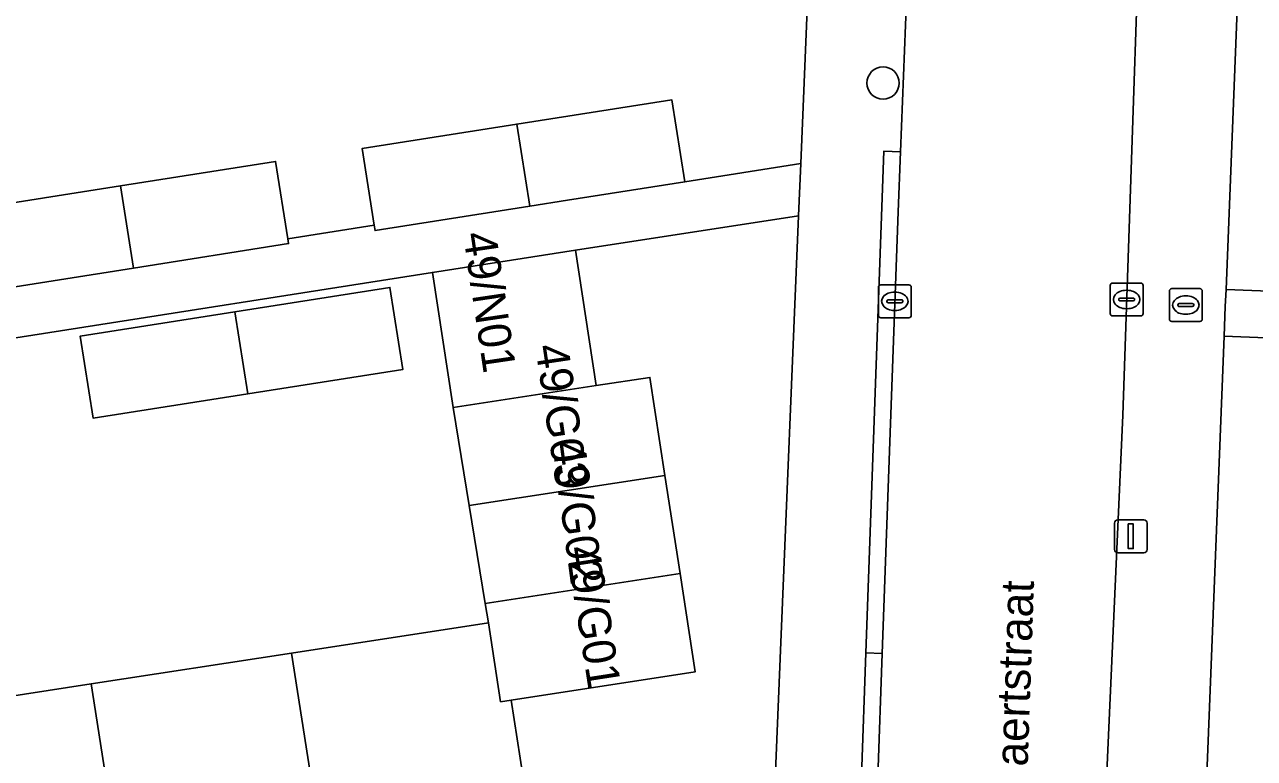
# Model space of a CAD drawing. Extents: x 160077 to 160948, y 386481 to 387498.
# Drawn here: x 160725.78 to 160763.15, y 387216.16 to 387238.46 of the extents above; entities that cross this region are included whole.
import ezdxf

# ---------------------------------------------------------------- set-up
doc = ezdxf.new("R2010")
doc.units = 0
for name, color, linetype in [('IMGEO_Boom', 7, 'Continuous'), ('IMGEO_Brandkraan', 7, 'Continuous'), ('IMGEO_Erf', 7, 'Continuous'), ('IMGEO_Kolk', 7, 'Continuous'), ('IMGEO_Lichtmast', 7, 'Continuous'), ('IMGEO_Openbare_ruimte_label', 7, 'Continuous'), ('IMGEO_Pand', 7, 'Continuous'), ('IMGEO_Pand_nummerreeks', 7, 'Continuous'), ('IMGEO_Rijbaan_lokaal_open', 7, 'Continuous'), ('IMGEO_Voetpad_open', 7, 'Continuous')]:
    doc.layers.add(name, color=color, linetype=linetype)

msp = doc.modelspace()

# ---------------------------------------------------------------- linework, layer by layer
at = {"layer": 'IMGEO_Boom'}
msp.add_circle((160751.862, 387236.681), 0.489, dxfattribs=at)
at = {"layer": 'IMGEO_Brandkraan'}
for p, q in [((160760.563, 387229.507), (160760.563, 387230.359)), ((160760.638, 387230.433), (160761.49, 387230.433)), ((160761.564, 387230.359), (160761.564, 387229.507)), ((160760.822, 387229.927), (160760.822, 387229.939)), ((160761.26, 387229.89), (160760.862, 387229.89)), ((160760.865, 387229.976), (160761.263, 387229.976)), ((160761.051, 387230.213), (160761.076, 387230.213)), ((160761.306, 387229.939), (160761.306, 387229.927)), ((160761.074, 387229.653), (160761.049, 387229.653)), ((160761.49, 387229.433), (160760.638, 387229.433))]:
    msp.add_line(p, q, dxfattribs=at)
for points in [[(160760.563, 387229.507), (160760.563, 387230.359)], [(160760.638, 387230.433), (160761.49, 387230.433)], [(160761.564, 387230.359), (160761.564, 387229.507)], [(160761.49, 387229.433), (160760.638, 387229.433)]]:
    msp.add_lwpolyline(points, dxfattribs=at)
for centre, radius, start, end in [((160760.64, 387230.357), 0.0765, 91.552, 178.448), ((160760.64, 387230.357), 0.0765, 91.552, 178.448), ((160761.488, 387230.357), 0.0765, 1.552, 88.448), ((160761.488, 387230.357), 0.0765, 1.552, 88.448), ((160760.862, 387229.936), 0.0403, 85.8775, 175.7526), ((160760.859, 387229.926), 0.0366, 178.938, 274.7102), ((160761.263, 387229.933), 0.043, 264.8664, 352.4533), ((160761.267, 387229.938), 0.0386, 1.7309, 96.639), ((160760.64, 387229.509), 0.0765, 181.552, 268.448), ((160760.64, 387229.509), 0.0765, 181.552, 268.448), ((160761.488, 387229.509), 0.0765, 271.552, 358.448), ((160761.488, 387229.509), 0.0765, 271.552, 358.448)]:
    msp.add_arc(centre, radius, start, end, dxfattribs=at)
for centre, major_axis, ratio, start_param, end_param in [((160761.05, 387229.933), (-0.387, 0.002), 0.722429, 4.712389, 7.853982), ((160761.075, 387229.933), (-0.39, 0.002), 0.717154, 1.570796, 4.712389)]:
    msp.add_ellipse(centre, major_axis=major_axis, ratio=ratio, start_param=start_param, end_param=end_param, dxfattribs=at)
at = {"layer": 'IMGEO_Erf'}
for points in [[(160711.642, 387231.035), (160716.34, 387231.776), (160721.049, 387232.517), (160721.443, 387230.021), (160724.364, 387230.482), (160723.996, 387232.814), (160728.695, 387233.555), (160733.403, 387234.296), (160733.774, 387231.947), (160736.402, 387232.362), (160736.034, 387234.692), (160740.733, 387235.432), (160745.441, 387236.174), (160745.835, 387233.678), (160749.359, 387234.233), (160750.012, 387250), (160750.126, 387252.747)], [(160763.147, 387252.255), (160763.058, 387250), (160762.284, 387230.41), (160770.884, 387230.07), (160770.97, 387232.627), (160775.981, 387232.458), (160780.665, 387232.3), (160780.579, 387229.743), (160783.228, 387229.654), (160783.329, 387232.21), (160788.109, 387232.021), (160788.258, 387232.015), (160793.079, 387231.823), (160792.977, 387229.267), (160795.542, 387229.196), (160795.672, 387231.749), (160800.725, 387231.493), (160805.359, 387231.259), (160805.229, 387228.706), (160815.073, 387228.529), (160815.432, 387248.444)], [(160748.35, 387209.844), (160748.736, 387219.189), (160749.293, 387232.641), (160742.516, 387231.597), (160743.149, 387227.485), (160744.776, 387227.736), (160745.235, 387224.754), (160745.695, 387221.773), (160746.154, 387218.791), (160740.566, 387217.93), (160741.472, 387212.051)], [(160768.492, 387206.17), (160767.312, 387206.216), (160767.474, 387210.295), (160768.789, 387210.245), (160768.869, 387212.252), (160767.535, 387212.305), (160767.7, 387216.464), (160768.94, 387216.415), (160769.021, 387218.459), (160767.733, 387218.51), (160767.899, 387222.702), (160769.116, 387222.655), (160769.193, 387224.595), (160767.933, 387224.644), (160768.095, 387228.753), (160762.227, 387228.985), (160761.448, 387209.265), (160760.995, 387197.809), (160758.623, 387137.756)]]:
    msp.add_lwpolyline(points, dxfattribs=at)
for points in [[(160739.869, 387220.281), (160739.774, 387220.861), (160739.288, 387223.838), (160738.801, 387226.816), (160738.168, 387230.927), (160677.434, 387221.404), (160677.935, 387218.237), (160678.435, 387215.071), (160678.936, 387211.904), (160679.091, 387210.921), (160685.18, 387211.859), (160691.269, 387212.796), (160697.357, 387213.734), (160703.446, 387214.672), (160709.534, 387215.609), (160715.621, 387216.547), (160721.711, 387217.485), (160727.798, 387218.422), (160733.887, 387219.36)], [(160732.559, 387227.233), (160727.862, 387226.493), (160727.468, 387228.989), (160732.166, 387229.729), (160736.875, 387230.471), (160737.269, 387227.975)]]:
    msp.add_lwpolyline(points, close=True, dxfattribs=at)
at = {"layer": 'IMGEO_Kolk'}
for p, q in [((160751.72, 387229.622), (160751.72, 387230.474)), ((160751.795, 387230.548), (160752.647, 387230.548)), ((160752.208, 387230.328), (160752.233, 387230.328)), ((160752.721, 387230.474), (160752.721, 387229.622)), ((160758.765, 387229.676), (160758.765, 387230.528)), ((160758.84, 387230.602), (160759.692, 387230.602)), ((160759.253, 387230.382), (160759.278, 387230.382)), ((160759.766, 387230.528), (160759.766, 387229.676)), ((160751.979, 387230.042), (160751.979, 387230.054)), ((160752.417, 387230.005), (160752.019, 387230.005)), ((160752.022, 387230.091), (160752.42, 387230.091)), ((160752.463, 387230.054), (160752.463, 387230.042)), ((160759.024, 387230.096), (160759.024, 387230.108)), ((160759.462, 387230.059), (160759.064, 387230.059)), ((160759.067, 387230.145), (160759.465, 387230.145)), ((160759.508, 387230.108), (160759.508, 387230.096)), ((160752.647, 387229.548), (160751.795, 387229.548)), ((160752.231, 387229.768), (160752.206, 387229.768)), ((160759.692, 387229.602), (160758.84, 387229.602)), ((160759.276, 387229.822), (160759.251, 387229.822))]:
    msp.add_line(p, q, dxfattribs=at)
for points in [[(160751.72, 387229.622), (160751.72, 387230.474)], [(160751.795, 387230.548), (160752.647, 387230.548)], [(160752.721, 387230.474), (160752.721, 387229.622)], [(160758.765, 387229.676), (160758.765, 387230.528)], [(160758.84, 387230.602), (160759.692, 387230.602)], [(160759.766, 387230.528), (160759.766, 387229.676)], [(160752.647, 387229.548), (160751.795, 387229.548)], [(160759.692, 387229.602), (160758.84, 387229.602)]]:
    msp.add_lwpolyline(points, dxfattribs=at)
for centre, radius, start, end in [((160751.797, 387230.472), 0.0765, 91.552, 178.448), ((160751.797, 387230.472), 0.0765, 91.552, 178.448), ((160752.645, 387230.472), 0.0765, 1.552, 88.448), ((160752.645, 387230.472), 0.0765, 1.552, 88.448), ((160758.842, 387230.526), 0.0765, 91.552, 178.448), ((160758.842, 387230.526), 0.0765, 91.552, 178.448), ((160759.69, 387230.526), 0.0765, 1.552, 88.448), ((160759.69, 387230.526), 0.0765, 1.552, 88.448), ((160752.019, 387230.051), 0.0403, 85.8775, 175.7526), ((160752.016, 387230.041), 0.0366, 178.938, 274.7102), ((160752.42, 387230.048), 0.043, 264.8664, 352.4533), ((160752.424, 387230.053), 0.0386, 1.7309, 96.639), ((160759.064, 387230.105), 0.0403, 85.8775, 175.7526), ((160759.061, 387230.095), 0.0366, 178.938, 274.7102), ((160759.465, 387230.102), 0.043, 264.8664, 352.4533), ((160759.469, 387230.107), 0.0386, 1.7309, 96.639), ((160751.797, 387229.624), 0.0765, 181.552, 268.448), ((160751.797, 387229.624), 0.0765, 181.552, 268.448), ((160752.645, 387229.624), 0.0765, 271.552, 358.448), ((160752.645, 387229.624), 0.0765, 271.552, 358.448), ((160758.842, 387229.678), 0.0765, 181.552, 268.448), ((160758.842, 387229.678), 0.0765, 181.552, 268.448), ((160759.69, 387229.678), 0.0765, 271.552, 358.448), ((160759.69, 387229.678), 0.0765, 271.552, 358.448)]:
    msp.add_arc(centre, radius, start, end, dxfattribs=at)
for centre, major_axis, ratio, start_param, end_param in [((160752.207, 387230.048), (-0.387, 0.002), 0.722429, 4.712389, 7.853982), ((160752.232, 387230.048), (-0.39, 0.002), 0.717154, 1.570796, 4.712389), ((160759.252, 387230.102), (-0.387, 0.002), 0.722429, 4.712389, 7.853982), ((160759.277, 387230.102), (-0.39, 0.002), 0.717154, 1.570796, 4.712389)]:
    msp.add_ellipse(centre, major_axis=major_axis, ratio=ratio, start_param=start_param, end_param=end_param, dxfattribs=at)
at = {"layer": 'IMGEO_Lichtmast'}
for p, q in [((160758.895, 387222.506), (160758.895, 387223.306)), ((160758.895, 387223.306), (160758.895, 387222.506)), ((160758.995, 387223.406), (160759.785, 387223.406)), ((160759.785, 387223.406), (160758.995, 387223.406)), ((160759.885, 387223.306), (160759.885, 387222.506)), ((160759.885, 387222.506), (160759.885, 387223.306)), ((160759.785, 387222.406), (160758.995, 387222.406)), ((160758.995, 387222.406), (160759.785, 387222.406))]:
    msp.add_line(p, q, dxfattribs=at)
msp.add_lwpolyline([(160759.315, 387223.281), (160759.465, 387223.281), (160759.465, 387222.531), (160759.315, 387222.531), (160759.315, 387223.281)], dxfattribs=at)
for centre, start, end in [((160758.995, 387223.306), 90, 180), ((160758.995, 387223.306), 90, 180), ((160759.785, 387223.306), 0, 90), ((160759.785, 387223.306), 360, 90), ((160758.995, 387222.506), 180, 270), ((160758.995, 387222.506), 180, 270), ((160759.785, 387222.506), 270, 0), ((160759.785, 387222.506), 270, 0)]:
    msp.add_arc(centre, 0.1, start, end, dxfattribs=at)
at = {"layer": 'IMGEO_Pand'}
for points in [[(160745.835, 387233.678), (160745.441, 387236.174), (160740.733, 387235.432), (160741.125, 387232.936), (160742.276, 387233.117)], [(160740.733, 387235.432), (160736.034, 387234.692), (160736.402, 387232.362), (160736.428, 387232.196), (160741.125, 387232.936)], [(160733.403, 387234.296), (160728.695, 387233.555), (160729.088, 387231.058), (160733.797, 387231.8), (160733.774, 387231.947)], [(160728.695, 387233.555), (160723.996, 387232.814), (160724.364, 387230.482), (160724.39, 387230.318), (160729.088, 387231.058)], [(160743.149, 387227.485), (160742.516, 387231.597), (160738.168, 387230.927), (160738.801, 387226.816)], [(160732.559, 387227.233), (160737.269, 387227.975), (160736.875, 387230.471), (160732.166, 387229.729)], [(160732.166, 387229.729), (160727.468, 387228.989), (160727.862, 387226.493), (160732.559, 387227.233)], [(160738.801, 387226.816), (160739.288, 387223.838), (160745.235, 387224.754), (160744.776, 387227.736), (160743.149, 387227.485)], [(160745.695, 387221.773), (160745.235, 387224.754), (160739.288, 387223.838), (160739.774, 387220.861)], [(160739.774, 387220.861), (160739.869, 387220.281), (160740.239, 387217.88), (160740.566, 387217.93), (160746.154, 387218.791), (160745.695, 387221.773)], [(160739.869, 387220.281), (160733.887, 387219.36), (160735.197, 387211.012), (160735.393, 387211.042), (160735.334, 387211.429), (160741.126, 387212.321), (160741.175, 387212.006), (160741.472, 387212.051), (160740.566, 387217.93), (160740.239, 387217.88)], [(160733.887, 387219.36), (160727.798, 387218.422), (160729.109, 387210.071), (160729.368, 387210.112), (160729.311, 387210.476), (160735.042, 387211.358), (160735.097, 387210.996), (160735.197, 387211.012)], [(160727.798, 387218.422), (160721.711, 387217.485), (160723.018, 387209.154), (160723.211, 387209.184), (160723.161, 387209.509), (160728.988, 387210.407), (160729.043, 387210.061), (160729.109, 387210.071)]]:
    msp.add_lwpolyline(points, close=True, dxfattribs=at)
at = {"layer": 'IMGEO_Rijbaan_lokaal_open'}
for points in [[(160757.983, 387251.542), (160757.984, 387252.003), (160753.076, 387252.166), (160753.028, 387250.782), (160752.997, 387250), (160752.389, 387234.593), (160752.317, 387232.771), (160751.838, 387219.342), (160751.704, 387215.597), (160751.494, 387209.705), (160758.384, 387209.4), (160759.144, 387226.589)], [(160759.144, 387226.589), (160759.893, 387248.395)]]:
    msp.add_lwpolyline(points, dxfattribs=at)
at = {"layer": 'IMGEO_Voetpad_open'}
for points in [[(160751.89, 387234.612), (160752.389, 387234.593), (160752.997, 387250), (160753.028, 387250.782), (160753.076, 387252.166), (160753.106, 387253.26)], [(160750.126, 387252.747), (160750.012, 387250), (160749.359, 387234.233), (160749.293, 387232.641), (160748.736, 387219.189), (160748.35, 387209.844), (160751.494, 387209.705), (160751.704, 387215.597), (160751.205, 387215.616), (160751.339, 387219.361), (160751.89, 387234.612)], [(160762.227, 387228.985), (160762.263, 387229.887), (160762.284, 387230.41), (160763.058, 387250), (160763.147, 387252.255)], [(160759.893, 387248.395), (160759.144, 387226.589), (160758.384, 387209.4), (160761.448, 387209.265), (160762.227, 387228.985)], [(160677.434, 387221.404), (160738.168, 387230.927), (160742.516, 387231.597), (160749.293, 387232.641), (160749.359, 387234.233), (160745.835, 387233.678), (160742.276, 387233.117), (160741.125, 387232.936), (160736.428, 387232.196), (160736.402, 387232.362), (160733.774, 387231.947), (160733.797, 387231.8), (160729.088, 387231.058), (160724.39, 387230.318)], [(160770.884, 387230.07), (160762.284, 387230.41), (160762.263, 387229.887), (160762.227, 387228.985), (160768.095, 387228.753)]]:
    msp.add_lwpolyline(points, dxfattribs=at)
for points in [[(160752.389, 387234.593), (160751.89, 387234.612), (160751.339, 387219.361), (160751.838, 387219.342), (160752.317, 387232.771)], [(160751.838, 387219.342), (160751.339, 387219.361), (160751.205, 387215.616), (160751.704, 387215.597)]]:
    msp.add_lwpolyline(points, close=True, dxfattribs=at)

# ---------------------------------------------------------------- texts
at = {"layer": 'IMGEO_Openbare_ruimte_label'}
msp.add_text('Ritsaertstraat', height=1, rotation=88.0507, dxfattribs=at).set_placement((160756.178, 387213.6))
at = {"layer": 'IMGEO_Pand_nummerreeks'}
for s, rotation, p in [('49/N01', 278.4147, (160739.099, 387232.095)), ('49/G03', 278.5308, (160741.288, 387228.682)), ('49/G02', 277.5946, (160741.802, 387225.746)), ('49/G01', 278.8204, (160742.243, 387222.551))]:
    msp.add_text(s, height=1, rotation=rotation, dxfattribs=at).set_placement(p)

doc.saveas('drawing.dxf')
